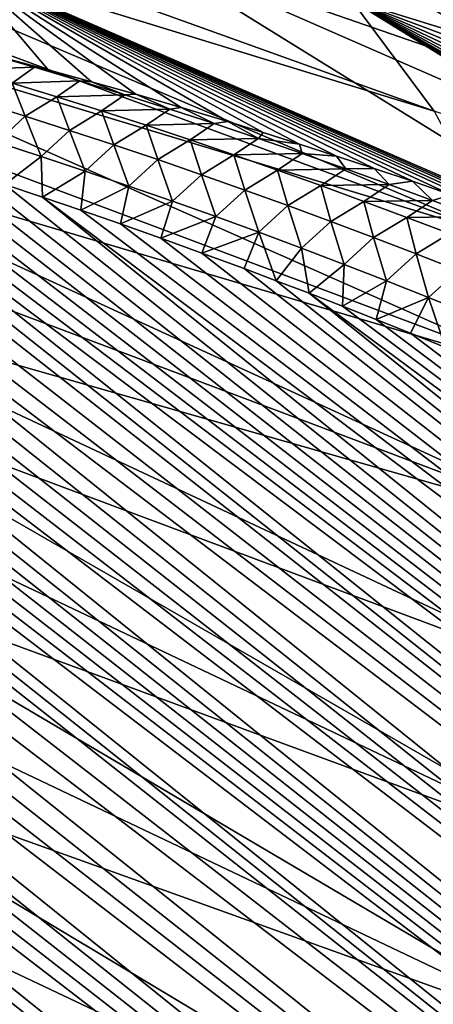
# Model space of a CAD drawing. Header units: metres. Extents: x -82 to 82, y -464 to 32.
# Tile 374 of 409: x 50.74 to 53.64, y -15.4 to -8.5. Entities that reach past the tile are written whole.
import ezdxf

# ---------------------------------------------------------------- set-up
doc = ezdxf.new("R2010")
doc.units = ezdxf.units.M
doc.layers.add('solid_K244121000C07', color=7, linetype='CONTINUOUS')

msp = doc.modelspace()

# ---------------------------------------------------------------- linework, layer by layer
at = {"layer": 'solid_K244121000C07'}
for points in [[(53.651398, -9.139195, 43.846298), (47.838856, -7.354358, 40.450714), (47.555275, -6.947816, 41.134159)], [(53.071053, -8.360312, 45.19622), (53.651398, -9.139195, 43.846298), (47.555275, -6.947816, 41.134159)], [(54.125645, -10.020713, 42.51823), (48.091011, -7.7913, 39.773739), (47.838856, -7.354358, 40.450714)], [(53.651398, -9.139195, 43.846298), (54.125645, -10.020713, 42.51823), (47.838856, -7.354358, 40.450714)], [(54.055283, -8.665137, 45.911415), (53.071053, -8.360312, 45.19622), (52.389282, -7.690336, 46.557125)], [(53.969601, -8.574207, 46.077347), (54.055283, -8.665137, 45.911415), (52.389282, -7.690336, 46.557125)], [(53.893379, -8.48868, 46.250565), (53.969601, -8.574207, 46.077347), (52.389282, -7.690336, 46.557125)], [(54.125645, -10.020713, 42.51823), (48.311047, -8.257445, 39.105095), (48.091011, -7.7913, 39.773739)], [(51.516048, -7.959805, 58.886024), (57.548874, -10.05042, 62.168114), (52.653362, -7.903631, 57.693344)], [(58.639946, -10.102683, 60.926472), (53.739307, -7.959805, 56.453724), (52.653362, -7.903631, 57.693344)], [(57.548874, -10.05042, 62.168114), (58.639946, -10.102683, 60.926472), (52.653362, -7.903631, 57.693344)], [(51.516048, -7.959805, 58.886024), (50.334679, -8.127967, 60.024101), (55.22226, -10.254774, 64.504471)], [(51.516048, -7.959805, 58.886024), (56.410027, -10.102682, 63.366062), (57.548874, -10.05042, 62.168114)], [(51.516048, -7.959805, 58.886024), (55.22226, -10.254774, 64.504471), (56.410027, -10.102682, 63.366062)], [(50.334679, -8.127967, 60.024101), (54.920513, -10.140243, 64.31015), (55.22226, -10.254774, 64.504471)], [(50.334679, -8.127967, 60.024101), (54.623981, -10.029814, 64.121284), (54.920513, -10.140243, 64.31015)], [(50.334679, -8.127967, 60.024101), (54.33234, -9.923209, 63.937428), (54.623981, -10.029814, 64.121284)], [(50.334679, -8.127967, 60.024101), (54.048954, -9.821686, 63.761021), (54.33234, -9.923209, 63.937428)], [(50.334679, -8.127967, 60.024101), (53.77092, -9.724148, 63.590347), (54.048954, -9.821686, 63.761021)], [(50.334679, -8.127967, 60.024101), (53.497974, -9.630354, 63.425011), (53.77092, -9.724148, 63.590347)], [(50.334679, -8.127967, 60.024101), (53.229843, -9.540069, 63.264618), (53.497974, -9.630354, 63.425011)], [(50.334679, -8.127967, 60.024101), (52.966263, -9.453064, 63.108772), (53.229843, -9.540069, 63.264618)], [(50.334679, -8.127967, 60.024101), (52.707062, -9.369183, 62.957226), (52.966263, -9.453064, 63.108772)], [(50.334679, -8.127967, 60.024101), (52.452694, -9.288683, 62.810715), (52.707062, -9.369183, 62.957226)], [(50.334679, -8.127967, 60.024101), (52.203075, -9.21146, 62.669109), (52.452694, -9.288683, 62.810715)], [(50.334679, -8.127967, 60.024101), (51.877274, -9.11326, 62.487343), (52.203075, -9.21146, 62.669109)], [(50.334679, -8.127967, 60.024101), (51.559036, -9.020098, 62.312889), (51.877274, -9.11326, 62.487343)], [(50.334679, -8.127967, 60.024101), (51.248066, -8.931693, 62.145325), (51.559036, -9.020098, 62.312889)], [(50.334679, -8.127967, 60.024101), (50.944878, -8.848332, 61.98558), (51.248066, -8.931693, 62.145325)], [(50.334679, -8.127967, 60.024101), (50.649181, -8.769717, 61.83316), (50.944878, -8.848332, 61.98558)], [(54.489975, -10.997768, 41.22271), (48.498363, -8.751516, 38.446609), (48.311047, -8.257445, 39.105095)], [(54.125645, -10.020713, 42.51823), (54.489975, -10.997768, 41.22271), (48.311047, -8.257445, 39.105095)], [(64.834976, -25.119036, 80.176231), (43.312481, -8.345377, 60.099106), (43.062752, -8.368033, 60.089104)], [(64.834976, -25.119036, 80.176231), (43.5858, -8.330283, 60.123425), (43.312481, -8.345377, 60.099106)], [(64.834976, -25.119036, 80.176231), (43.883732, -8.323991, 60.163883), (43.5858, -8.330283, 60.123425)], [(65.316963, -24.712254, 79.868271), (44.20718, -8.327457, 60.221996), (43.883732, -8.323991, 60.163883)], [(64.834976, -25.119036, 80.176231), (65.316963, -24.712254, 79.868271), (43.883732, -8.323991, 60.163883)], [(65.316963, -24.712254, 79.868271), (44.55732, -8.341947, 60.299618), (44.20718, -8.327457, 60.221996)], [(65.316963, -24.712254, 79.868271), (44.742947, -8.353851, 60.346474), (44.55732, -8.341947, 60.299618)], [(65.316963, -24.712254, 79.868271), (44.935673, -8.368929, 60.398834), (44.742947, -8.353851, 60.346474)], [(64.336166, -25.493633, 80.487686), (42.834633, -8.396905, 60.091354), (42.626247, -8.431354, 60.104568)], [(64.336166, -25.493633, 80.487686), (43.062752, -8.368033, 60.089104), (42.834633, -8.396905, 60.091354)], [(64.336166, -25.493633, 80.487686), (64.834976, -25.119036, 80.176231), (43.062752, -8.368033, 60.089104)], [(65.781586, -24.273102, 79.563919), (45.135643, -8.387292, 60.456886), (44.935673, -8.368929, 60.398834)], [(65.316963, -24.712254, 79.868271), (65.781586, -24.273102, 79.563919), (44.935673, -8.368929, 60.398834)], [(65.781586, -24.273102, 79.563919), (45.34341, -8.409449, 60.521267), (45.135643, -8.387292, 60.456886)], [(65.781586, -24.273102, 79.563919), (45.558769, -8.435196, 60.591793), (45.34341, -8.409449, 60.521267)], [(55.174442, -9.657885, 44.807709), (53.651398, -9.139195, 43.846298), (53.071053, -8.360312, 45.19622)], [(54.981983, -9.500573, 44.92437), (55.174442, -9.657885, 44.807709), (53.071053, -8.360312, 45.19622)], [(54.914345, -9.444413, 44.970039), (54.981983, -9.500573, 44.92437), (53.071053, -8.360312, 45.19622)], [(54.807468, -9.354745, 45.047535), (54.914345, -9.444413, 44.970039), (53.071053, -8.360312, 45.19622)], [(54.649422, -9.219379, 45.176838), (54.807468, -9.354745, 45.047535), (53.071053, -8.360312, 45.19622)], [(54.505795, -9.09314, 45.312065), (54.649422, -9.219379, 45.176838), (53.071053, -8.360312, 45.19622)], [(54.375515, -8.975285, 45.453049), (54.505795, -9.09314, 45.312065), (53.071053, -8.360312, 45.19622)], [(54.257561, -8.865135, 45.599644), (54.375515, -8.975285, 45.453049), (53.071053, -8.360312, 45.19622)], [(54.15107, -8.761955, 45.752304), (54.257561, -8.865135, 45.599644), (53.071053, -8.360312, 45.19622)], [(54.055283, -8.665137, 45.911415), (54.15107, -8.761955, 45.752304), (53.071053, -8.360312, 45.19622)], [(64.336166, -25.493633, 80.487686), (42.435463, -8.470701, 60.12746), (42.25959, -8.514233, 60.158707)], [(64.336166, -25.493633, 80.487686), (42.626247, -8.431354, 60.104568), (42.435463, -8.470701, 60.12746)], [(65.781586, -24.273102, 79.563919), (45.781994, -8.464779, 60.668797), (45.558769, -8.435196, 60.591793)], [(65.781586, -24.273102, 79.563919), (46.013653, -8.498717, 60.752934), (45.781994, -8.464779, 60.668797)], [(63.82093, -25.836189, 80.802544), (42.25959, -8.514233, 60.158707), (42.097073, -8.561757, 60.197723)], [(63.82093, -25.836189, 80.802544), (64.336166, -25.493633, 80.487686), (42.25959, -8.514233, 60.158707)], [(65.781586, -24.273102, 79.563919), (46.253456, -8.536733, 60.843929), (46.013653, -8.498717, 60.752934)], [(66.22818, -23.80135, 79.263321), (46.501831, -8.579205, 60.942272), (46.253456, -8.536733, 60.843929)], [(65.781586, -24.273102, 79.563919), (66.22818, -23.80135, 79.263321), (46.253456, -8.536733, 60.843929)], [(63.82093, -25.836189, 80.802544), (41.946445, -8.613113, 60.24403), (41.805573, -8.668403, 60.29744)], [(63.82093, -25.836189, 80.802544), (42.097073, -8.561757, 60.197723), (41.946445, -8.613113, 60.24403)], [(66.22818, -23.80135, 79.263321), (46.759361, -8.626662, 61.048622), (46.501831, -8.579205, 60.942272)], [(66.22818, -23.80135, 79.263321), (47.025688, -8.67877, 61.162643), (46.759361, -8.626662, 61.048622)], [(63.82093, -25.836189, 80.802544), (41.805573, -8.668403, 60.29744), (41.67342, -8.727686, 60.35788)], [(66.22818, -23.80135, 79.263321), (47.301388, -8.736048, 61.284985), (47.025688, -8.67877, 61.162643)], [(63.82093, -25.836189, 80.802544), (41.67342, -8.727686, 60.35788), (41.549168, -8.791111, 60.425411)], [(66.22818, -23.80135, 79.263321), (47.587025, -8.798993, 61.416267), (47.301388, -8.736048, 61.284985)], [(54.489975, -10.997768, 41.22271), (48.652447, -9.272159, 37.800091), (48.498363, -8.751516, 38.446609)], [(50.372711, -8.847188, 62.028038), (50.848446, -8.831103, 61.959221), (50.526646, -8.737901, 61.770916)], [(50.848446, -8.831103, 61.959221), (50.649181, -8.769717, 61.83316), (50.526646, -8.737901, 61.770916)], [(63.289597, -26.146694, 81.120674), (41.549168, -8.791111, 60.425411), (41.431942, -8.859061, 60.500416)], [(63.289597, -26.146694, 81.120674), (63.82093, -25.836189, 80.802544), (41.549168, -8.791111, 60.425411)], [(66.656013, -23.296719, 78.966629), (47.882198, -8.867239, 61.556122), (47.587025, -8.798993, 61.416267)], [(66.22818, -23.80135, 79.263321), (66.656013, -23.296719, 78.966629), (47.587025, -8.798993, 61.416267)], [(50.372711, -8.847188, 62.028038), (50.690304, -8.941253, 62.213478), (50.848446, -8.831103, 61.959221)], [(50.848446, -8.831103, 61.959221), (50.944878, -8.848332, 61.98558), (50.649181, -8.769717, 61.83316)], [(50.690304, -8.941253, 62.213478), (51.166721, -8.926448, 62.149052), (50.848446, -8.831103, 61.959221)], [(50.848446, -8.831103, 61.959221), (51.166721, -8.926448, 62.149052), (50.944878, -8.848332, 61.98558)], [(63.289597, -26.146694, 81.120674), (41.431942, -8.859061, 60.500416), (41.320946, -8.932129, 60.583572)], [(66.656013, -23.296719, 78.966629), (48.187656, -8.941479, 61.705379), (47.882198, -8.867239, 61.556122)], [(51.166721, -8.926448, 62.149052), (51.248066, -8.931693, 62.145325), (50.944878, -8.848332, 61.98558)], [(63.289597, -26.146694, 81.120674), (41.320946, -8.932129, 60.583572), (41.215778, -9.01079, 60.675488)], [(66.656013, -23.296719, 78.966629), (48.503895, -9.022168, 61.864613), (48.187656, -8.941479, 61.705379)], [(50.690304, -8.941253, 62.213478), (50.468376, -9.076475, 62.405952), (50.782219, -9.173636, 62.59095)], [(50.690304, -8.941253, 62.213478), (51.005657, -9.037676, 62.400974), (51.166721, -8.926448, 62.149052)], [(50.690304, -8.941253, 62.213478), (50.782219, -9.173636, 62.59095), (51.005657, -9.037676, 62.400974)], [(51.005657, -9.037676, 62.400974), (51.482712, -9.02408, 62.340752), (51.166721, -8.926448, 62.149052)], [(51.166721, -8.926448, 62.149052), (51.482712, -9.02408, 62.340752), (51.248066, -8.931693, 62.145325)], [(51.482712, -9.02408, 62.340752), (51.559036, -9.020098, 62.312889), (51.248066, -8.931693, 62.145325)], [(63.289597, -26.146694, 81.120674), (41.215778, -9.01079, 60.675488), (41.116058, -9.095607, 60.776924)], [(66.656013, -23.296719, 78.966629), (48.720448, -9.079293, 61.976044), (48.503895, -9.022168, 61.864613)], [(51.005657, -9.037676, 62.400974), (50.782219, -9.173636, 62.59095), (51.094048, -9.273053, 62.777973)], [(51.005657, -9.037676, 62.400974), (51.318874, -9.136353, 62.590397), (51.482712, -9.02408, 62.340752)], [(51.005657, -9.037676, 62.400974), (51.094048, -9.273053, 62.777973), (51.318874, -9.136353, 62.590397)], [(51.318874, -9.136353, 62.590397), (51.796532, -9.123895, 62.534195), (51.482712, -9.02408, 62.340752)], [(51.482712, -9.02408, 62.340752), (51.796532, -9.123895, 62.534195), (51.559036, -9.020098, 62.312889)], [(51.796532, -9.123895, 62.534195), (51.877274, -9.11326, 62.487343), (51.559036, -9.020098, 62.312889)], [(62.742474, -26.425037, 81.441925), (41.116058, -9.095607, 60.776924), (41.021797, -9.187693, 60.889343)], [(62.742474, -26.425037, 81.441925), (63.289597, -26.146694, 81.120674), (41.116058, -9.095607, 60.776924)], [(66.656013, -23.296719, 78.966629), (48.941875, -9.139371, 62.092041), (48.720448, -9.079293, 61.976044)], [(50.585693, -9.357002, 62.764687), (50.782219, -9.173636, 62.59095), (50.468376, -9.076475, 62.405952)], [(51.796532, -9.123895, 62.534195), (52.108276, -9.225802, 62.729267), (51.877274, -9.11326, 62.487343)], [(52.108276, -9.225802, 62.729267), (52.203075, -9.21146, 62.669109), (51.877274, -9.11326, 62.487343)], [(67.064224, -22.758879, 78.674011), (49.168491, -9.202697, 62.21294), (48.941875, -9.139371, 62.092041)], [(66.656013, -23.296719, 78.966629), (67.064224, -22.758879, 78.674011), (48.941875, -9.139371, 62.092041)], [(50.585693, -9.357002, 62.764687), (50.895767, -9.457032, 62.948994), (50.782219, -9.173636, 62.59095)], [(50.895767, -9.457032, 62.948994), (51.094048, -9.273053, 62.777973), (50.782219, -9.173636, 62.59095)], [(51.318874, -9.136353, 62.590397), (51.094048, -9.273053, 62.777973), (51.40395, -9.374621, 62.966881)], [(51.318874, -9.136353, 62.590397), (51.630054, -9.237178, 62.781605), (51.796532, -9.123895, 62.534195)], [(51.318874, -9.136353, 62.590397), (51.40395, -9.374621, 62.966881), (51.630054, -9.237178, 62.781605)], [(51.630054, -9.237178, 62.781605), (52.108276, -9.225802, 62.729267), (51.796532, -9.123895, 62.534195)], [(62.742474, -26.425037, 81.441925), (41.021797, -9.187693, 60.889343), (40.933014, -9.288031, 61.014137)], [(67.064224, -22.758879, 78.674011), (49.400383, -9.26936, 62.338863), (49.168491, -9.202697, 62.21294)], [(51.630054, -9.237178, 62.781605), (51.40395, -9.374621, 62.966881), (51.712006, -9.478251, 63.157555)], [(51.630054, -9.237178, 62.781605), (51.939285, -9.340067, 62.974495), (52.108276, -9.225802, 62.729267)], [(51.630054, -9.237178, 62.781605), (51.712006, -9.478251, 63.157555), (51.939285, -9.340067, 62.974495)], [(51.939285, -9.340067, 62.974495), (52.418026, -9.329739, 62.925888), (52.108276, -9.225802, 62.729267)], [(52.108276, -9.225802, 62.729267), (52.418026, -9.329739, 62.925888), (52.203075, -9.21146, 62.669109)], [(52.418026, -9.329739, 62.925888), (52.452694, -9.288683, 62.810715), (52.203075, -9.21146, 62.669109)], [(62.742474, -26.425037, 81.441925), (40.933014, -9.288031, 61.014137), (40.84972, -9.397694, 61.152859)], [(54.741455, -12.062494, 39.970165), (48.772873, -9.817946, 37.167313), (48.652447, -9.272159, 37.800091)], [(54.489975, -10.997768, 41.22271), (54.741455, -12.062494, 39.970165), (48.652447, -9.272159, 37.800091)], [(67.064224, -22.758879, 78.674011), (49.637199, -9.339012, 62.469425), (49.400383, -9.26936, 62.338863)], [(50.895767, -9.457032, 62.948994), (51.204037, -9.559208, 63.135273), (51.094048, -9.273053, 62.777973)], [(51.204037, -9.559208, 63.135273), (51.40395, -9.374621, 62.966881), (51.094048, -9.273053, 62.777973)], [(52.418026, -9.329739, 62.925888), (52.707062, -9.369183, 62.957226), (52.452694, -9.288683, 62.810715)], [(67.064224, -22.758879, 78.674011), (49.879227, -9.411945, 62.604965), (49.637199, -9.339012, 62.469425)], [(50.585693, -9.357002, 62.764687), (50.639103, -9.652934, 63.044346), (50.895767, -9.457032, 62.948994)], [(51.204037, -9.559208, 63.135273), (51.510571, -9.663436, 63.323406), (51.40395, -9.374621, 62.966881)], [(51.510571, -9.663436, 63.323406), (51.712006, -9.478251, 63.157555), (51.40395, -9.374621, 62.966881)], [(51.939285, -9.340067, 62.974495), (51.712006, -9.478251, 63.157555), (52.018269, -9.583875, 63.349899)], [(51.939285, -9.340067, 62.974495), (52.246632, -9.444954, 63.168976), (52.418026, -9.329739, 62.925888)], [(51.939285, -9.340067, 62.974495), (52.018269, -9.583875, 63.349899), (52.246632, -9.444954, 63.168976)], [(52.246632, -9.444954, 63.168976), (52.725861, -9.435637, 63.123966), (52.418026, -9.329739, 62.925888)], [(52.418026, -9.329739, 62.925888), (52.725861, -9.435637, 63.123966), (52.707062, -9.369183, 62.957226)], [(52.725861, -9.435637, 63.123966), (52.966263, -9.453064, 63.108772), (52.707062, -9.369183, 62.957226)], [(62.742474, -26.425037, 81.441925), (40.84972, -9.397694, 61.152859), (40.772804, -9.518192, 61.307667)], [(67.064224, -22.758879, 78.674011), (50.126812, -9.488504, 62.745876), (49.879227, -9.411945, 62.604965)], [(50.895767, -9.457032, 62.948994), (50.639103, -9.652934, 63.044346), (50.903542, -9.740541, 63.20163)], [(50.895767, -9.457032, 62.948994), (50.903542, -9.740541, 63.20163), (51.204037, -9.559208, 63.135273)], [(52.246632, -9.444954, 63.168976), (52.018269, -9.583875, 63.349899), (52.322803, -9.691424, 63.543823)], [(52.246632, -9.444954, 63.168976), (52.552166, -9.551771, 63.364956), (52.725861, -9.435637, 63.123966)], [(52.246632, -9.444954, 63.168976), (52.322803, -9.691424, 63.543823), (52.552166, -9.551771, 63.364956)], [(52.552166, -9.551771, 63.364956), (53.031849, -9.543427, 63.323421), (52.725861, -9.435637, 63.123966)], [(52.725861, -9.435637, 63.123966), (53.031849, -9.543427, 63.323421), (52.966263, -9.453064, 63.108772)], [(53.031849, -9.543427, 63.323421), (53.229843, -9.540069, 63.264618), (52.966263, -9.453064, 63.108772)], [(62.179813, -26.671011, 81.766106), (40.772804, -9.518192, 61.307667), (40.703236, -9.650862, 61.480553)], [(62.179813, -26.671011, 81.766106), (62.742474, -26.425037, 81.441925), (40.772804, -9.518192, 61.307667)], [(67.064224, -22.758879, 78.674011), (50.380241, -9.568975, 62.89249), (50.126812, -9.488504, 62.745876)], [(51.510571, -9.663436, 63.323406), (51.815422, -9.769649, 63.51329), (51.712006, -9.478251, 63.157555)], [(51.815422, -9.769649, 63.51329), (52.018269, -9.583875, 63.349899), (51.712006, -9.478251, 63.157555)], [(67.064224, -22.758879, 78.674011), (50.639103, -9.652934, 63.044346), (50.380241, -9.568975, 62.89249)], [(51.204037, -9.559208, 63.135273), (50.903542, -9.740541, 63.20163), (51.173943, -9.83221, 63.364796)], [(51.204037, -9.559208, 63.135273), (51.173943, -9.83221, 63.364796), (51.510571, -9.663436, 63.323406)], [(51.815422, -9.769649, 63.51329), (52.118637, -9.877779, 63.704834), (52.018269, -9.583875, 63.349899)], [(52.118637, -9.877779, 63.704834), (52.322803, -9.691424, 63.543823), (52.018269, -9.583875, 63.349899)], [(52.552166, -9.551771, 63.364956), (52.322803, -9.691424, 63.543823), (52.625671, -9.800836, 63.739239)], [(52.552166, -9.551771, 63.364956), (52.855957, -9.660453, 63.562359), (53.031849, -9.543427, 63.323421)], [(52.552166, -9.551771, 63.364956), (52.625671, -9.800836, 63.739239), (52.855957, -9.660453, 63.562359)], [(52.855957, -9.660453, 63.562359), (53.336071, -9.653046, 63.524166), (53.031849, -9.543427, 63.323421)], [(53.031849, -9.543427, 63.323421), (53.336071, -9.653046, 63.524166), (53.229843, -9.540069, 63.264618)], [(53.336071, -9.653046, 63.524166), (53.497974, -9.630354, 63.425011), (53.229843, -9.540069, 63.264618)], [(62.179813, -26.671011, 81.766106), (40.703236, -9.650862, 61.480553), (40.641975, -9.796873, 61.673374)], [(67.064224, -22.758879, 78.674011), (50.903542, -9.740541, 63.20163), (50.639103, -9.652934, 63.044346)], [(51.510571, -9.663436, 63.323406), (51.173943, -9.83221, 63.364796), (51.450687, -9.928348, 63.534302)], [(51.510571, -9.663436, 63.323406), (51.450687, -9.928348, 63.534302), (51.815422, -9.769649, 63.51329)], [(52.855957, -9.660453, 63.562359), (52.625671, -9.800836, 63.739239), (52.926926, -9.912042, 63.936058)], [(52.855957, -9.660453, 63.562359), (53.158066, -9.770933, 63.761089), (53.336071, -9.653046, 63.524166)], [(52.855957, -9.660453, 63.562359), (52.926926, -9.912042, 63.936058), (53.158066, -9.770933, 63.761089)], [(53.158066, -9.770933, 63.761089), (53.638592, -9.764439, 63.726131), (53.336071, -9.653046, 63.524166)], [(53.336071, -9.653046, 63.524166), (53.638592, -9.764439, 63.726131), (53.497974, -9.630354, 63.425011)], [(53.638592, -9.764439, 63.726131), (53.77092, -9.724148, 63.590347), (53.497974, -9.630354, 63.425011)], [(52.118637, -9.877779, 63.704834), (52.420265, -9.987761, 63.897938), (52.322803, -9.691424, 63.543823)], [(52.420265, -9.987761, 63.897938), (52.625671, -9.800836, 63.739239), (52.322803, -9.691424, 63.543823)], [(53.638592, -9.764439, 63.726131), (53.939453, -9.877564, 63.929268), (53.77092, -9.724148, 63.590347)], [(62.179813, -26.671011, 81.766106), (40.641975, -9.796873, 61.673374), (40.590816, -9.957867, 61.888592)], [(67.451843, -22.18738, 78.385559), (51.173943, -9.83221, 63.364796), (50.903542, -9.740541, 63.20163)], [(67.064224, -22.758879, 78.674011), (67.451843, -22.18738, 78.385559), (50.903542, -9.740541, 63.20163)], [(51.815422, -9.769649, 63.51329), (51.450687, -9.928348, 63.534302), (51.733582, -10.028728, 63.709904)], [(51.815422, -9.769649, 63.51329), (51.733582, -10.028728, 63.709904), (52.118637, -9.877779, 63.704834)], [(52.420265, -9.987761, 63.897938), (52.720364, -10.099529, 64.092514), (52.625671, -9.800836, 63.739239)], [(52.720364, -10.099529, 64.092514), (52.926926, -9.912042, 63.936058), (52.625671, -9.800836, 63.739239)], [(53.158066, -9.770933, 63.761089), (52.926926, -9.912042, 63.936058), (53.226624, -10.024987, 64.134201)], [(53.158066, -9.770933, 63.761089), (53.458553, -9.883162, 63.961079), (53.638592, -9.764439, 63.726131)], [(53.158066, -9.770933, 63.761089), (53.226624, -10.024987, 64.134201), (53.458553, -9.883162, 63.961079)], [(53.458553, -9.883162, 63.961079), (53.939453, -9.877564, 63.929268), (53.638592, -9.764439, 63.726131)], [(54.741455, -12.062494, 39.970165), (48.859314, -10.387385, 36.549999), (48.772873, -9.817946, 37.167313)], [(67.451843, -22.18738, 78.385559), (51.450687, -9.928348, 63.534302), (51.173943, -9.83221, 63.364796)], [(67.451843, -22.18738, 78.385559), (51.733582, -10.028728, 63.709904), (51.450687, -9.928348, 63.534302)], [(52.118637, -9.877779, 63.704834), (51.733582, -10.028728, 63.709904), (52.022446, -10.133173, 63.891426)], [(52.118637, -9.877779, 63.704834), (52.022446, -10.133173, 63.891426), (52.420265, -9.987761, 63.897938)], [(52.720364, -10.099529, 64.092514), (53.01897, -10.213026, 64.288475), (52.926926, -9.912042, 63.936058)], [(53.01897, -10.213026, 64.288475), (53.226624, -10.024987, 64.134201), (52.926926, -9.912042, 63.936058)], [(53.458553, -9.883162, 63.961079), (53.226624, -10.024987, 64.134201), (53.524803, -10.13963, 64.333603)], [(53.458553, -9.883162, 63.961079), (53.757462, -9.997094, 64.16227), (53.939453, -9.877564, 63.929268)], [(53.458553, -9.883162, 63.961079), (53.524803, -10.13963, 64.333603), (53.757462, -9.997094, 64.16227)], [(61.601822, -26.88431, 82.093048), (40.590816, -9.957867, 61.888592), (40.551723, -10.134602, 62.127518)], [(61.601822, -26.88431, 82.093048), (62.179813, -26.671011, 81.766106), (40.590816, -9.957867, 61.888592)], [(52.420265, -9.987761, 63.897938), (52.022446, -10.133173, 63.891426), (52.317715, -10.242176, 64.079391)], [(52.420265, -9.987761, 63.897938), (52.317715, -10.242176, 64.079391), (52.543629, -10.327217, 64.224907)], [(52.420265, -9.987761, 63.897938), (52.543629, -10.327217, 64.224907), (52.720364, -10.099529, 64.092514)], [(53.757462, -9.997094, 64.16227), (53.524803, -10.13963, 64.333603), (53.821503, -10.255926, 64.53421)], [(67.451843, -22.18738, 78.385559), (52.022446, -10.133173, 63.891426), (51.733582, -10.028728, 63.709904)], [(53.01897, -10.213026, 64.288475), (53.316128, -10.328208, 64.485764), (53.226624, -10.024987, 64.134201)], [(53.316128, -10.328208, 64.485764), (53.524803, -10.13963, 64.333603), (53.226624, -10.024987, 64.134201)], [(61.601822, -26.88431, 82.093048), (40.551723, -10.134602, 62.127518), (40.52626, -10.327674, 62.391285)], [(67.451843, -22.18738, 78.385559), (52.317715, -10.242176, 64.079391), (52.022446, -10.133173, 63.891426)], [(52.720364, -10.099529, 64.092514), (52.543629, -10.327217, 64.224907), (52.773548, -10.415288, 64.374542)], [(52.720364, -10.099529, 64.092514), (52.773548, -10.415288, 64.374542), (53.01897, -10.213026, 64.288475)], [(53.316128, -10.328208, 64.485764), (53.61187, -10.445033, 64.684311), (53.524803, -10.13963, 64.333603)], [(53.61187, -10.445033, 64.684311), (53.821503, -10.255926, 64.53421), (53.524803, -10.13963, 64.333603)], [(53.01897, -10.213026, 64.288475), (52.773548, -10.415288, 64.374542), (53.007164, -10.506012, 64.527908)], [(53.01897, -10.213026, 64.288475), (53.007164, -10.506012, 64.527908), (53.316128, -10.328208, 64.485764)], [(67.451843, -22.18738, 78.385559), (52.543629, -10.327217, 64.224907), (52.317715, -10.242176, 64.079391)], [(53.61187, -10.445033, 64.684311), (53.906231, -10.563457, 64.884056), (53.821503, -10.255926, 64.53421)], [(61.601822, -26.88431, 82.093048), (40.52626, -10.327674, 62.391285), (40.516453, -10.537777, 62.681065)], [(67.451843, -22.18738, 78.385559), (52.773548, -10.415288, 64.374542), (52.543629, -10.327217, 64.224907)], [(53.316128, -10.328208, 64.485764), (53.007164, -10.506012, 64.527908), (53.244446, -10.59937, 64.68499)], [(53.316128, -10.328208, 64.485764), (53.244446, -10.59937, 64.68499), (53.61187, -10.445033, 64.684311)], [(54.878067, -13.206319, 38.770687), (48.91153, -10.978912, 35.949852), (48.859314, -10.387385, 36.549999)], [(54.741455, -12.062494, 39.970165), (54.878067, -13.206319, 38.770687), (48.859314, -10.387385, 36.549999)], [(67.817764, -21.581764, 78.101402), (53.007164, -10.506012, 64.527908), (52.773548, -10.415288, 64.374542)], [(67.451843, -22.18738, 78.385559), (67.817764, -21.581764, 78.101402), (52.773548, -10.415288, 64.374542)], [(53.61187, -10.445033, 64.684311), (53.244446, -10.59937, 64.68499), (53.4856, -10.695616, 64.846031)], [(53.61187, -10.445033, 64.684311), (53.4856, -10.695616, 64.846031), (53.730831, -10.795001, 65.011314)], [(53.61187, -10.445033, 64.684311), (53.730831, -10.795001, 65.011314), (53.906231, -10.563457, 64.884056)], [(61.601822, -26.88431, 82.093048), (40.516453, -10.537777, 62.681065), (40.518169, -10.649652, 62.836357)], [(67.817764, -21.581764, 78.101402), (53.244446, -10.59937, 64.68499), (53.007164, -10.506012, 64.527908)], [(67.817764, -21.581764, 78.101402), (53.4856, -10.695616, 64.846031), (53.244446, -10.59937, 64.68499)], [(61.008587, -27.064528, 82.422531), (40.518169, -10.649652, 62.836357), (40.524429, -10.766109, 62.998688)], [(61.008587, -27.064528, 82.422531), (61.601822, -26.88431, 82.093048), (40.518169, -10.649652, 62.836357)], [(67.817764, -21.581764, 78.101402), (53.730831, -10.795001, 65.011314), (53.4856, -10.695616, 64.846031)], [(61.008587, -27.064528, 82.422531), (40.524429, -10.766109, 62.998688), (40.535412, -10.887243, 63.168228)], [(61.008587, -27.064528, 82.422531), (40.535412, -10.887243, 63.168228), (40.551792, -11.013494, 63.345539)], [(61.008587, -27.064528, 82.422531), (40.551792, -11.013494, 63.345539), (40.573341, -11.144667, 63.530453)], [(54.898701, -14.420032, 37.63393), (48.929382, -11.590906, 35.368519), (48.91153, -10.978912, 35.949852)], [(54.878067, -13.206319, 38.770687), (54.898701, -14.420032, 37.63393), (48.91153, -10.978912, 35.949852)], [(61.008587, -27.064528, 82.422531), (40.573341, -11.144667, 63.530453), (40.600418, -11.280968, 63.723255)], [(61.008587, -27.064528, 82.422531), (40.600418, -11.280968, 63.723255), (40.633728, -11.422853, 63.924526)], [(60.400227, -27.211134, 82.754295), (40.633728, -11.422853, 63.924526), (40.672955, -11.570053, 64.134003)], [(60.400227, -27.211134, 82.754295), (61.008587, -27.064528, 82.422531), (40.633728, -11.422853, 63.924526)], [(60.400227, -27.211134, 82.754295), (40.672955, -11.570053, 64.134003), (40.718605, -11.722903, 64.352135)], [(54.898701, -14.420032, 37.63393), (48.912815, -12.221688, 34.807587), (48.929382, -11.590906, 35.368519)], [(60.400227, -27.211134, 82.754295), (40.718605, -11.722903, 64.352135), (40.771366, -11.881867, 64.579506)], [(60.400227, -27.211134, 82.754295), (40.771366, -11.881867, 64.579506), (40.830856, -12.046622, 64.815788)], [(60.400227, -27.211134, 82.754295), (40.830856, -12.046622, 64.815788), (40.897758, -12.217632, 65.061584)], [(59.77684, -27.323496, 83.088043), (40.897758, -12.217632, 65.061584), (40.97274, -12.395342, 65.317444)], [(59.77684, -27.323496, 83.088043), (60.400227, -27.211134, 82.754295), (40.897758, -12.217632, 65.061584)], [(54.803196, -15.693862, 36.569042), (48.861877, -12.86953, 34.268597), (48.912815, -12.221688, 34.807587)], [(54.898701, -14.420032, 37.63393), (54.803196, -15.693862, 36.569042), (48.912815, -12.221688, 34.807587)], [(59.77684, -27.323496, 83.088043), (40.97274, -12.395342, 65.317444), (41.055374, -12.579402, 65.583031)], [(59.77684, -27.323496, 83.088043), (41.055374, -12.579402, 65.583031), (41.146564, -12.770417, 65.85907)], [(59.77684, -27.323496, 83.088043), (41.146564, -12.770417, 65.85907), (41.246918, -12.968789, 66.146072)], [(54.803196, -15.693862, 36.569042), (48.776714, -13.532655, 33.753021), (48.861877, -12.86953, 34.268597)], [(59.77684, -27.323496, 83.088043), (41.246918, -12.968789, 66.146072), (41.318615, -13.104889, 66.343254)], [(59.138523, -27.400879, 83.423416), (41.318615, -13.104889, 66.343254), (41.394516, -13.244321, 66.545418)], [(59.138523, -27.400879, 83.423416), (59.77684, -27.323496, 83.088043), (41.318615, -13.104889, 66.343254)], [(59.138523, -27.400879, 83.423416), (41.394516, -13.244321, 66.545418), (41.474998, -13.387338, 66.752853)], [(59.138523, -27.400879, 83.423416), (41.474998, -13.387338, 66.752853), (41.560184, -13.534018, 66.965668)], [(59.138523, -27.400879, 83.423416), (41.560184, -13.534018, 66.965668), (41.649643, -13.68405, 67.183517)], [(54.592319, -17.017553, 35.584602), (48.657551, -14.209246, 33.262283), (48.776714, -13.532655, 33.753021)], [(54.803196, -15.693862, 36.569042), (54.592319, -17.017553, 35.584602), (48.776714, -13.532655, 33.753021)], [(59.138523, -27.400879, 83.423416), (41.649643, -13.68405, 67.183517), (41.743755, -13.83768, 67.4067)], [(59.138523, -27.400879, 83.423416), (41.743755, -13.83768, 67.4067), (41.842953, -13.995203, 67.635544)], [(59.138523, -27.400879, 83.423416), (41.842953, -13.995203, 67.635544), (41.947605, -14.156862, 67.870338)], [(59.138523, -27.400879, 83.423416), (41.947605, -14.156862, 67.870338), (42.05719, -14.322292, 68.110687)], [(54.267773, -18.380445, 34.688538), (48.504715, -14.897449, 32.797718), (48.657551, -14.209246, 33.262283)], [(54.592319, -17.017553, 35.584602), (54.267773, -18.380445, 34.688538), (48.657551, -14.209246, 33.262283)], [(58.485367, -27.442453, 83.760025), (42.05719, -14.322292, 68.110687), (42.171913, -14.491622, 68.356743)], [(58.485367, -27.442453, 83.760025), (59.138523, -27.400879, 83.423416), (42.05719, -14.322292, 68.110687)], [(58.485367, -27.442453, 83.760025), (42.171913, -14.491622, 68.356743), (42.292297, -14.665189, 68.608879)], [(58.485367, -27.442453, 83.760025), (42.292297, -14.665189, 68.608879), (42.418854, -14.843333, 68.86747)], [(58.485367, -27.442453, 83.760025), (42.418854, -14.843333, 68.86747), (42.551308, -15.025867, 69.132324)], [(54.267773, -18.380445, 34.688538), (48.31863, -15.595378, 32.360603), (48.504715, -14.897449, 32.797718)], [(58.485367, -27.442453, 83.760025), (42.551308, -15.025867, 69.132324), (42.689445, -15.212635, 69.40329)], [(58.485367, -27.442453, 83.760025), (42.689445, -15.212635, 69.40329), (42.833881, -15.404033, 69.680779)]]:
    msp.add_3dface(points, dxfattribs=at)

doc.saveas('drawing.dxf')
